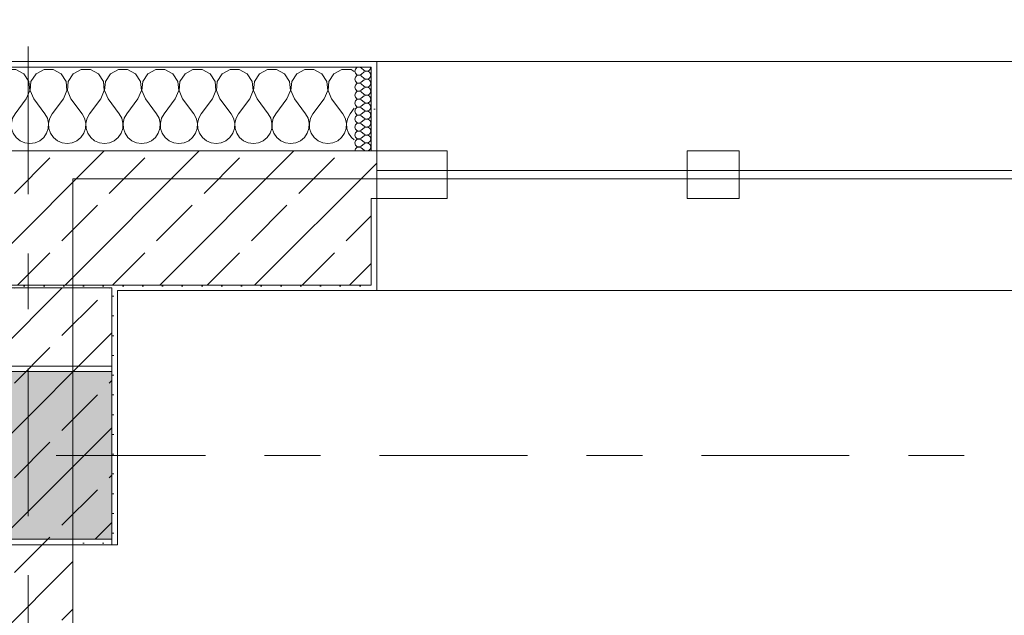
# Model space of a CAD drawing. Header units: metres. Extents: x -3.6 to 85.2, y -11 to 16.8.
# Tile 479 of 508: x 47.3 to 49.1, y 12.9 to 13.9. Entities that reach past the tile are written whole.
import ezdxf

# ---------------------------------------------------------------- set-up
doc = ezdxf.new("R2010")
doc.units = ezdxf.units.M
doc.header["$MEASUREMENT"] = 0
doc.linetypes.add('Achse', pattern=[0.2, 0.1, -0.05, 0, -0.05])
doc.linetypes.add('Strichlinie doppelt', pattern=[0.546806, 0.264583, -0.105833, 0.070556, -0.105833])
for name, color, linetype in [('451 - Universal.Achsen Raster', 7, 'Continuous'), ('604 - Struktur.Wand Aussen', 7, 'Continuous'), ('605 - Struktur.Wand Innen', 7, 'Continuous'), ('607 - Struktur.Stütze', 7, 'Continuous'), ('608 - Struktur.Träger', 7, 'Continuous'), ('610 - Struktur.Treppe_ Rampe', 7, 'Continuous'), ('613 - Struktur.Fassade', 7, 'Continuous')]:
    doc.layers.add(name, color=color, linetype=linetype)
pattern_1 = [(45, (0, 0), (-0.0848528, 0.0848528), []), (45, (-0.04243, 0.04243), (-0.0848528, 0.0848528), [0.09, -0.03])]
pattern_2 = [(45, (0, 0), (-0.01767767, 0.01767767), [0, -0.025])]
pattern_3 = [(0, (0, 0), (0, 0.08660254), [0, -0.05]), (0, (0.025, 0.0433), (0, 0.08660254), [0, -0.05])]

# ---------------------------------------------------------------- blocks, each defined once
blk = doc.blocks.new('*X77')
at = {"layer": '604 - Struktur.Wand Aussen', "color": 7, "linetype": 'Continuous', "lineweight": 5}
for p, q in [((46.7585, 13.8407), (46.75, 13.8361)), ((46.7748, 13.8407), (46.7585, 13.8407)), ((46.7891, 13.833), (46.7748, 13.8407)), ((46.8252, 13.8407), (46.8109, 13.833)), ((46.8415, 13.8407), (46.8252, 13.8407)), ((46.8558, 13.833), (46.8415, 13.8407)), ((46.8919, 13.8407), (46.8776, 13.833)), ((46.9081, 13.8407), (46.8919, 13.8407)), ((46.9224, 13.833), (46.9081, 13.8407)), ((46.9585, 13.8407), (46.9442, 13.833)), ((46.9748, 13.8407), (46.9585, 13.8407)), ((46.9891, 13.833), (46.9748, 13.8407)), ((47.0252, 13.8407), (47.0109, 13.833)), ((47.0415, 13.8407), (47.0252, 13.8407)), ((47.0558, 13.833), (47.0415, 13.8407)), ((47.0919, 13.8407), (47.0776, 13.833)), ((47.1081, 13.8407), (47.0919, 13.8407)), ((47.1224, 13.833), (47.1081, 13.8407)), ((47.1585, 13.8407), (47.1442, 13.833)), ((47.1748, 13.8407), (47.1585, 13.8407)), ((47.1891, 13.833), (47.1748, 13.8407)), ((47.2252, 13.8407), (47.2109, 13.833)), ((47.2415, 13.8407), (47.2252, 13.8407)), ((47.2558, 13.833), (47.2415, 13.8407)), ((47.2919, 13.8407), (47.2776, 13.833)), ((47.3081, 13.8407), (47.2919, 13.8407)), ((47.3224, 13.833), (47.3081, 13.8407)), ((47.3585, 13.8407), (47.3442, 13.833)), ((47.3748, 13.8407), (47.3585, 13.8407)), ((47.3891, 13.833), (47.3748, 13.8407)), ((47.4252, 13.8407), (47.4109, 13.833)), ((47.4415, 13.8407), (47.4252, 13.8407)), ((47.4558, 13.833), (47.4415, 13.8407)), ((47.4919, 13.8407), (47.4776, 13.833)), ((47.5081, 13.8407), (47.4919, 13.8407)), ((47.5224, 13.833), (47.5081, 13.8407)), ((47.5585, 13.8407), (47.5442, 13.833)), ((47.5748, 13.8407), (47.5585, 13.8407)), ((47.5891, 13.833), (47.5748, 13.8407)), ((47.6252, 13.8407), (47.6109, 13.833)), ((47.6415, 13.8407), (47.6252, 13.8407)), ((47.6558, 13.833), (47.6415, 13.8407)), ((47.6919, 13.8407), (47.6776, 13.833)), ((47.7081, 13.8407), (47.6919, 13.8407)), ((47.7224, 13.833), (47.7081, 13.8407)), ((47.7585, 13.8407), (47.7442, 13.833)), ((47.7748, 13.8407), (47.7585, 13.8407)), ((47.7891, 13.833), (47.7748, 13.8407)), ((47.8252, 13.8407), (47.8109, 13.833)), ((47.8415, 13.8407), (47.8252, 13.8407)), ((47.8558, 13.833), (47.8415, 13.8407)), ((47.8919, 13.8407), (47.8776, 13.833)), ((47.9081, 13.8407), (47.8919, 13.8407)), ((47.914, 13.8375), (47.9081, 13.8407)), ((46.7981, 13.8195), (46.7891, 13.833)), ((46.7996, 13.8033), (46.7981, 13.8195)), ((46.8019, 13.8195), (46.8004, 13.8033)), ((46.8109, 13.833), (46.8019, 13.8195)), ((46.8648, 13.8195), (46.8558, 13.833)), ((46.8663, 13.8033), (46.8648, 13.8195)), ((46.8686, 13.8195), (46.867, 13.8033)), ((46.8776, 13.833), (46.8686, 13.8195)), ((46.9314, 13.8195), (46.9224, 13.833)), ((46.933, 13.8033), (46.9314, 13.8195)), ((46.9352, 13.8195), (46.9337, 13.8033)), ((46.9442, 13.833), (46.9352, 13.8195)), ((46.9981, 13.8195), (46.9891, 13.833)), ((46.9996, 13.8033), (46.9981, 13.8195)), ((47.0019, 13.8195), (47.0004, 13.8033)), ((47.0109, 13.833), (47.0019, 13.8195)), ((47.0648, 13.8195), (47.0558, 13.833)), ((47.0663, 13.8033), (47.0648, 13.8195)), ((47.0686, 13.8195), (47.067, 13.8033)), ((47.0776, 13.833), (47.0686, 13.8195)), ((47.1314, 13.8195), (47.1224, 13.833)), ((47.133, 13.8033), (47.1314, 13.8195)), ((47.1352, 13.8195), (47.1337, 13.8033)), ((47.1442, 13.833), (47.1352, 13.8195)), ((47.1981, 13.8195), (47.1891, 13.833)), ((47.1996, 13.8033), (47.1981, 13.8195)), ((47.2019, 13.8195), (47.2004, 13.8033)), ((47.2109, 13.833), (47.2019, 13.8195)), ((47.2648, 13.8195), (47.2558, 13.833)), ((47.2663, 13.8033), (47.2648, 13.8195)), ((47.2686, 13.8195), (47.267, 13.8033)), ((47.2776, 13.833), (47.2686, 13.8195)), ((47.3314, 13.8195), (47.3224, 13.833)), ((47.333, 13.8033), (47.3314, 13.8195)), ((47.3352, 13.8195), (47.3337, 13.8033)), ((47.3442, 13.833), (47.3352, 13.8195)), ((47.3981, 13.8195), (47.3891, 13.833)), ((47.3996, 13.8033), (47.3981, 13.8195)), ((47.4019, 13.8195), (47.4004, 13.8033)), ((47.4109, 13.833), (47.4019, 13.8195)), ((47.4648, 13.8195), (47.4558, 13.833)), ((47.4663, 13.8033), (47.4648, 13.8195)), ((47.4686, 13.8195), (47.467, 13.8033)), ((47.4776, 13.833), (47.4686, 13.8195)), ((47.5314, 13.8195), (47.5224, 13.833)), ((47.533, 13.8033), (47.5314, 13.8195)), ((47.5352, 13.8195), (47.5337, 13.8033)), ((47.5442, 13.833), (47.5352, 13.8195)), ((47.5981, 13.8195), (47.5891, 13.833)), ((47.5996, 13.8033), (47.5981, 13.8195)), ((47.6019, 13.8195), (47.6004, 13.8033)), ((47.6109, 13.833), (47.6019, 13.8195)), ((47.6648, 13.8195), (47.6558, 13.833)), ((47.6663, 13.8033), (47.6648, 13.8195)), ((47.6686, 13.8195), (47.667, 13.8033)), ((47.6776, 13.833), (47.6686, 13.8195)), ((47.7314, 13.8195), (47.7224, 13.833)), ((47.733, 13.8033), (47.7314, 13.8195)), ((47.7352, 13.8195), (47.7337, 13.8033)), ((47.7442, 13.833), (47.7352, 13.8195)), ((47.7981, 13.8195), (47.7891, 13.833)), ((47.7996, 13.8033), (47.7981, 13.8195)), ((47.8019, 13.8195), (47.8004, 13.8033)), ((47.8109, 13.833), (47.8019, 13.8195)), ((47.8648, 13.8195), (47.8558, 13.833)), ((47.8663, 13.8033), (47.8648, 13.8195)), ((47.8686, 13.8195), (47.867, 13.8033)), ((47.8776, 13.833), (47.8686, 13.8195)), ((46.7933, 13.7883), (46.7996, 13.8033)), ((46.8004, 13.8033), (46.8067, 13.7883)), ((46.86, 13.7883), (46.8663, 13.8033)), ((46.867, 13.8033), (46.8733, 13.7883)), ((46.9267, 13.7883), (46.933, 13.8033)), ((46.9337, 13.8033), (46.94, 13.7883)), ((46.9933, 13.7883), (46.9996, 13.8033)), ((47.0004, 13.8033), (47.0067, 13.7883)), ((47.06, 13.7883), (47.0663, 13.8033)), ((47.067, 13.8033), (47.0733, 13.7883)), ((47.1267, 13.7883), (47.133, 13.8033)), ((47.1337, 13.8033), (47.14, 13.7883)), ((47.1933, 13.7883), (47.1996, 13.8033)), ((47.2004, 13.8033), (47.2067, 13.7883)), ((47.26, 13.7883), (47.2663, 13.8033)), ((47.267, 13.8033), (47.2733, 13.7883)), ((47.3267, 13.7883), (47.333, 13.8033)), ((47.3337, 13.8033), (47.34, 13.7883)), ((47.3933, 13.7883), (47.3996, 13.8033)), ((47.4004, 13.8033), (47.4067, 13.7883)), ((47.46, 13.7883), (47.4663, 13.8033)), ((47.467, 13.8033), (47.4733, 13.7883)), ((47.5267, 13.7883), (47.533, 13.8033)), ((47.5337, 13.8033), (47.54, 13.7883)), ((47.5933, 13.7883), (47.5996, 13.8033)), ((47.6004, 13.8033), (47.6067, 13.7883)), ((47.66, 13.7883), (47.6663, 13.8033)), ((47.667, 13.8033), (47.6733, 13.7883)), ((47.7267, 13.7883), (47.733, 13.8033)), ((47.7337, 13.8033), (47.74, 13.7883)), ((47.7933, 13.7883), (47.7996, 13.8033)), ((47.8004, 13.8033), (47.8067, 13.7883)), ((47.86, 13.7883), (47.8663, 13.8033)), ((47.867, 13.8033), (47.8733, 13.7883)), ((46.7933, 13.7883), (46.7733, 13.7617)), ((46.8067, 13.7883), (46.8267, 13.7617)), ((46.86, 13.7883), (46.84, 13.7617)), ((46.8733, 13.7883), (46.8933, 13.7617)), ((46.9267, 13.7883), (46.9067, 13.7617)), ((46.94, 13.7883), (46.96, 13.7617)), ((46.9933, 13.7883), (46.9733, 13.7617)), ((47.0067, 13.7883), (47.0267, 13.7617)), ((47.06, 13.7883), (47.04, 13.7617)), ((47.0733, 13.7883), (47.0933, 13.7617)), ((47.1267, 13.7883), (47.1067, 13.7617)), ((47.14, 13.7883), (47.16, 13.7617)), ((47.1933, 13.7883), (47.1733, 13.7617)), ((47.2067, 13.7883), (47.2267, 13.7617)), ((47.26, 13.7883), (47.24, 13.7617)), ((47.2733, 13.7883), (47.2933, 13.7617)), ((47.3267, 13.7883), (47.3067, 13.7617)), ((47.34, 13.7883), (47.36, 13.7617)), ((47.3933, 13.7883), (47.3733, 13.7617)), ((47.4067, 13.7883), (47.4267, 13.7617)), ((47.46, 13.7883), (47.44, 13.7617)), ((47.4733, 13.7883), (47.4933, 13.7617)), ((47.5267, 13.7883), (47.5067, 13.7617)), ((47.54, 13.7883), (47.56, 13.7617)), ((47.5933, 13.7883), (47.5733, 13.7617)), ((47.6067, 13.7883), (47.6267, 13.7617)), ((47.66, 13.7883), (47.64, 13.7617)), ((47.6733, 13.7883), (47.6933, 13.7617)), ((47.7267, 13.7883), (47.7067, 13.7617)), ((47.74, 13.7883), (47.76, 13.7617)), ((47.7933, 13.7883), (47.7733, 13.7617)), ((47.8067, 13.7883), (47.8267, 13.7617)), ((47.86, 13.7883), (47.84, 13.7617)), ((47.8733, 13.7883), (47.8933, 13.7617)), ((46.75, 13.775), (46.76, 13.7617)), ((47.914, 13.7714), (47.9067, 13.7617)), ((46.7645, 13.7536), (46.76, 13.7617)), ((46.7665, 13.7447), (46.7645, 13.7536)), ((46.7689, 13.7536), (46.7668, 13.7447)), ((46.7733, 13.7617), (46.7689, 13.7536)), ((46.8311, 13.7536), (46.8267, 13.7617)), ((46.8332, 13.7447), (46.8311, 13.7536)), ((46.8355, 13.7536), (46.8335, 13.7447)), ((46.84, 13.7617), (46.8355, 13.7536)), ((46.8978, 13.7536), (46.8933, 13.7617)), ((46.8999, 13.7447), (46.8978, 13.7536)), ((46.9022, 13.7536), (46.9001, 13.7447)), ((46.9067, 13.7617), (46.9022, 13.7536)), ((46.9645, 13.7536), (46.96, 13.7617)), ((46.9665, 13.7447), (46.9645, 13.7536)), ((46.9689, 13.7536), (46.9668, 13.7447)), ((46.9733, 13.7617), (46.9689, 13.7536)), ((47.0311, 13.7536), (47.0267, 13.7617)), ((47.0332, 13.7447), (47.0311, 13.7536)), ((47.0355, 13.7536), (47.0335, 13.7447)), ((47.04, 13.7617), (47.0355, 13.7536)), ((47.0978, 13.7536), (47.0933, 13.7617)), ((47.0999, 13.7447), (47.0978, 13.7536)), ((47.1022, 13.7536), (47.1001, 13.7447)), ((47.1067, 13.7617), (47.1022, 13.7536)), ((47.1645, 13.7536), (47.16, 13.7617)), ((47.1665, 13.7447), (47.1645, 13.7536)), ((47.1689, 13.7536), (47.1668, 13.7447)), ((47.1733, 13.7617), (47.1689, 13.7536)), ((47.2311, 13.7536), (47.2267, 13.7617)), ((47.2332, 13.7447), (47.2311, 13.7536)), ((47.2355, 13.7536), (47.2335, 13.7447)), ((47.24, 13.7617), (47.2355, 13.7536)), ((47.2978, 13.7536), (47.2933, 13.7617)), ((47.2999, 13.7447), (47.2978, 13.7536)), ((47.3022, 13.7536), (47.3001, 13.7447)), ((47.3067, 13.7617), (47.3022, 13.7536)), ((47.3645, 13.7536), (47.36, 13.7617)), ((47.3665, 13.7447), (47.3645, 13.7536)), ((47.3689, 13.7536), (47.3668, 13.7447)), ((47.3733, 13.7617), (47.3689, 13.7536)), ((47.4311, 13.7536), (47.4267, 13.7617)), ((47.4332, 13.7447), (47.4311, 13.7536)), ((47.4355, 13.7536), (47.4335, 13.7447)), ((47.44, 13.7617), (47.4355, 13.7536)), ((47.4978, 13.7536), (47.4933, 13.7617)), ((47.4999, 13.7447), (47.4978, 13.7536)), ((47.5022, 13.7536), (47.5001, 13.7447)), ((47.5067, 13.7617), (47.5022, 13.7536)), ((47.5645, 13.7536), (47.56, 13.7617)), ((47.5665, 13.7447), (47.5645, 13.7536)), ((47.5689, 13.7536), (47.5668, 13.7447)), ((47.5733, 13.7617), (47.5689, 13.7536)), ((47.6311, 13.7536), (47.6267, 13.7617)), ((47.6332, 13.7447), (47.6311, 13.7536)), ((47.6355, 13.7536), (47.6335, 13.7447)), ((47.64, 13.7617), (47.6355, 13.7536)), ((47.6978, 13.7536), (47.6933, 13.7617)), ((47.6999, 13.7447), (47.6978, 13.7536)), ((47.7022, 13.7536), (47.7001, 13.7447)), ((47.7067, 13.7617), (47.7022, 13.7536)), ((47.7645, 13.7536), (47.76, 13.7617)), ((47.7665, 13.7447), (47.7645, 13.7536)), ((47.7689, 13.7536), (47.7668, 13.7447)), ((47.7733, 13.7617), (47.7689, 13.7536)), ((47.8311, 13.7536), (47.8267, 13.7617)), ((47.8332, 13.7447), (47.8311, 13.7536)), ((47.8355, 13.7536), (47.8335, 13.7447)), ((47.84, 13.7617), (47.8355, 13.7536)), ((47.8978, 13.7536), (47.8933, 13.7617)), ((47.8999, 13.7447), (47.8978, 13.7536)), ((47.9022, 13.7536), (47.9001, 13.7447)), ((47.9067, 13.7617), (47.9022, 13.7536)), ((46.7631, 13.7268), (46.7661, 13.7355)), ((46.7661, 13.7355), (46.7665, 13.7447)), ((46.7668, 13.7447), (46.7672, 13.7355)), ((46.7672, 13.7355), (46.7702, 13.7268)), ((46.8298, 13.7268), (46.8328, 13.7355)), ((46.8328, 13.7355), (46.8332, 13.7447)), ((46.8335, 13.7447), (46.8339, 13.7355)), ((46.8339, 13.7355), (46.8369, 13.7268)), ((46.8965, 13.7268), (46.8994, 13.7355)), ((46.8994, 13.7355), (46.8999, 13.7447)), ((46.9001, 13.7447), (46.9006, 13.7355)), ((46.9006, 13.7355), (46.9035, 13.7268)), ((46.9631, 13.7268), (46.9661, 13.7355)), ((46.9661, 13.7355), (46.9665, 13.7447)), ((46.9668, 13.7447), (46.9672, 13.7355)), ((46.9672, 13.7355), (46.9702, 13.7268)), ((47.0298, 13.7268), (47.0328, 13.7355)), ((47.0328, 13.7355), (47.0332, 13.7447)), ((47.0335, 13.7447), (47.0339, 13.7355)), ((47.0339, 13.7355), (47.0369, 13.7268)), ((47.0965, 13.7268), (47.0994, 13.7355)), ((47.0994, 13.7355), (47.0999, 13.7447)), ((47.1001, 13.7447), (47.1006, 13.7355)), ((47.1006, 13.7355), (47.1035, 13.7268)), ((47.1631, 13.7268), (47.1661, 13.7355)), ((47.1661, 13.7355), (47.1665, 13.7447)), ((47.1668, 13.7447), (47.1672, 13.7355)), ((47.1672, 13.7355), (47.1702, 13.7268)), ((47.2298, 13.7268), (47.2328, 13.7355)), ((47.2328, 13.7355), (47.2332, 13.7447)), ((47.2335, 13.7447), (47.2339, 13.7355)), ((47.2339, 13.7355), (47.2369, 13.7268)), ((47.2965, 13.7268), (47.2994, 13.7355)), ((47.2994, 13.7355), (47.2999, 13.7447)), ((47.3001, 13.7447), (47.3006, 13.7355)), ((47.3006, 13.7355), (47.3035, 13.7268)), ((47.3631, 13.7268), (47.3661, 13.7355)), ((47.3661, 13.7355), (47.3665, 13.7447)), ((47.3668, 13.7447), (47.3672, 13.7355)), ((47.3672, 13.7355), (47.3702, 13.7268)), ((47.4298, 13.7268), (47.4328, 13.7355)), ((47.4328, 13.7355), (47.4332, 13.7447)), ((47.4335, 13.7447), (47.4339, 13.7355)), ((47.4339, 13.7355), (47.4369, 13.7268)), ((47.4965, 13.7268), (47.4994, 13.7355)), ((47.4994, 13.7355), (47.4999, 13.7447)), ((47.5001, 13.7447), (47.5006, 13.7355)), ((47.5006, 13.7355), (47.5035, 13.7268)), ((47.5631, 13.7268), (47.5661, 13.7355)), ((47.5661, 13.7355), (47.5665, 13.7447)), ((47.5668, 13.7447), (47.5672, 13.7355)), ((47.5672, 13.7355), (47.5702, 13.7268)), ((47.6298, 13.7268), (47.6328, 13.7355)), ((47.6328, 13.7355), (47.6332, 13.7447)), ((47.6335, 13.7447), (47.6339, 13.7355)), ((47.6339, 13.7355), (47.6369, 13.7268)), ((47.6965, 13.7268), (47.6994, 13.7355)), ((47.6994, 13.7355), (47.6999, 13.7447)), ((47.7001, 13.7447), (47.7006, 13.7355)), ((47.7006, 13.7355), (47.7035, 13.7268)), ((47.7631, 13.7268), (47.7661, 13.7355)), ((47.7661, 13.7355), (47.7665, 13.7447)), ((47.7668, 13.7447), (47.7672, 13.7355)), ((47.7672, 13.7355), (47.7702, 13.7268)), ((47.8298, 13.7268), (47.8328, 13.7355)), ((47.8328, 13.7355), (47.8332, 13.7447)), ((47.8335, 13.7447), (47.8339, 13.7355)), ((47.8339, 13.7355), (47.8369, 13.7268)), ((47.8965, 13.7268), (47.8994, 13.7355)), ((47.8994, 13.7355), (47.8999, 13.7447)), ((47.9001, 13.7447), (47.9006, 13.7355)), ((47.9006, 13.7355), (47.9035, 13.7268)), ((46.75, 13.7129), (46.7509, 13.7133)), ((46.7509, 13.7133), (46.7579, 13.7192)), ((46.7579, 13.7192), (46.7631, 13.7268)), ((46.7702, 13.7268), (46.7754, 13.7192)), ((46.7754, 13.7192), (46.7825, 13.7133)), ((46.7825, 13.7133), (46.7909, 13.7096)), ((46.8091, 13.7096), (46.8175, 13.7133)), ((46.8175, 13.7133), (46.8246, 13.7192)), ((46.8246, 13.7192), (46.8298, 13.7268)), ((46.8369, 13.7268), (46.8421, 13.7192)), ((46.8421, 13.7192), (46.8491, 13.7133)), ((46.8491, 13.7133), (46.8576, 13.7096)), ((46.8758, 13.7096), (46.8842, 13.7133)), ((46.8842, 13.7133), (46.8913, 13.7192)), ((46.8913, 13.7192), (46.8965, 13.7268)), ((46.9035, 13.7268), (46.9087, 13.7192)), ((46.9087, 13.7192), (46.9158, 13.7133)), ((46.9158, 13.7133), (46.9242, 13.7096)), ((46.9424, 13.7096), (46.9509, 13.7133)), ((46.9509, 13.7133), (46.9579, 13.7192)), ((46.9579, 13.7192), (46.9631, 13.7268)), ((46.9702, 13.7268), (46.9754, 13.7192)), ((46.9754, 13.7192), (46.9825, 13.7133)), ((46.9825, 13.7133), (46.9909, 13.7096)), ((47.0091, 13.7096), (47.0175, 13.7133)), ((47.0175, 13.7133), (47.0246, 13.7192)), ((47.0246, 13.7192), (47.0298, 13.7268)), ((47.0369, 13.7268), (47.0421, 13.7192)), ((47.0421, 13.7192), (47.0491, 13.7133)), ((47.0491, 13.7133), (47.0576, 13.7096)), ((47.0758, 13.7096), (47.0842, 13.7133)), ((47.0842, 13.7133), (47.0913, 13.7192)), ((47.0913, 13.7192), (47.0965, 13.7268)), ((47.1035, 13.7268), (47.1087, 13.7192)), ((47.1087, 13.7192), (47.1158, 13.7133)), ((47.1158, 13.7133), (47.1242, 13.7096)), ((47.1424, 13.7096), (47.1509, 13.7133)), ((47.1509, 13.7133), (47.1579, 13.7192)), ((47.1579, 13.7192), (47.1631, 13.7268)), ((47.1702, 13.7268), (47.1754, 13.7192)), ((47.1754, 13.7192), (47.1825, 13.7133)), ((47.1825, 13.7133), (47.1909, 13.7096)), ((47.2091, 13.7096), (47.2175, 13.7133)), ((47.2175, 13.7133), (47.2246, 13.7192)), ((47.2246, 13.7192), (47.2298, 13.7268)), ((47.2369, 13.7268), (47.2421, 13.7192)), ((47.2421, 13.7192), (47.2491, 13.7133)), ((47.2491, 13.7133), (47.2576, 13.7096)), ((47.2758, 13.7096), (47.2842, 13.7133)), ((47.2842, 13.7133), (47.2913, 13.7192)), ((47.2913, 13.7192), (47.2965, 13.7268)), ((47.3035, 13.7268), (47.3087, 13.7192)), ((47.3087, 13.7192), (47.3158, 13.7133)), ((47.3158, 13.7133), (47.3242, 13.7096)), ((47.3424, 13.7096), (47.3509, 13.7133)), ((47.3509, 13.7133), (47.3579, 13.7192)), ((47.3579, 13.7192), (47.3631, 13.7268)), ((47.3702, 13.7268), (47.3754, 13.7192)), ((47.3754, 13.7192), (47.3825, 13.7133)), ((47.3825, 13.7133), (47.3909, 13.7096)), ((47.4091, 13.7096), (47.4175, 13.7133)), ((47.4175, 13.7133), (47.4246, 13.7192)), ((47.4246, 13.7192), (47.4298, 13.7268)), ((47.4369, 13.7268), (47.4421, 13.7192)), ((47.4421, 13.7192), (47.4491, 13.7133)), ((47.4491, 13.7133), (47.4576, 13.7096)), ((47.4758, 13.7096), (47.4842, 13.7133)), ((47.4842, 13.7133), (47.4913, 13.7192)), ((47.4913, 13.7192), (47.4965, 13.7268)), ((47.5035, 13.7268), (47.5087, 13.7192)), ((47.5087, 13.7192), (47.5158, 13.7133)), ((47.5158, 13.7133), (47.5242, 13.7096)), ((47.5424, 13.7096), (47.5509, 13.7133)), ((47.5509, 13.7133), (47.5579, 13.7192)), ((47.5579, 13.7192), (47.5631, 13.7268)), ((47.5702, 13.7268), (47.5754, 13.7192)), ((47.5754, 13.7192), (47.5825, 13.7133)), ((47.5825, 13.7133), (47.5909, 13.7096)), ((47.6091, 13.7096), (47.6175, 13.7133)), ((47.6175, 13.7133), (47.6246, 13.7192)), ((47.6246, 13.7192), (47.6298, 13.7268)), ((47.6369, 13.7268), (47.6421, 13.7192)), ((47.6421, 13.7192), (47.6491, 13.7133)), ((47.6491, 13.7133), (47.6576, 13.7096)), ((47.6758, 13.7096), (47.6842, 13.7133)), ((47.6842, 13.7133), (47.6913, 13.7192)), ((47.6913, 13.7192), (47.6965, 13.7268)), ((47.7035, 13.7268), (47.7087, 13.7192)), ((47.7087, 13.7192), (47.7158, 13.7133)), ((47.7158, 13.7133), (47.7242, 13.7096)), ((47.7424, 13.7096), (47.7509, 13.7133)), ((47.7509, 13.7133), (47.7579, 13.7192)), ((47.7579, 13.7192), (47.7631, 13.7268)), ((47.7702, 13.7268), (47.7754, 13.7192)), ((47.7754, 13.7192), (47.7825, 13.7133)), ((47.7825, 13.7133), (47.7909, 13.7096)), ((47.8091, 13.7096), (47.8175, 13.7133)), ((47.8175, 13.7133), (47.8246, 13.7192)), ((47.8246, 13.7192), (47.8298, 13.7268)), ((47.8369, 13.7268), (47.8421, 13.7192)), ((47.8421, 13.7192), (47.8491, 13.7133)), ((47.8491, 13.7133), (47.8576, 13.7096)), ((47.8758, 13.7096), (47.8842, 13.7133)), ((47.8842, 13.7133), (47.8913, 13.7192)), ((47.8913, 13.7192), (47.8965, 13.7268)), ((47.9035, 13.7268), (47.9087, 13.7192)), ((47.9087, 13.7192), (47.914, 13.7148)), ((46.7909, 13.7096), (46.8, 13.7083)), ((46.8, 13.7083), (46.8091, 13.7096)), ((46.8576, 13.7096), (46.8667, 13.7083)), ((46.8667, 13.7083), (46.8758, 13.7096)), ((46.9242, 13.7096), (46.9333, 13.7083)), ((46.9333, 13.7083), (46.9424, 13.7096)), ((46.9909, 13.7096), (47, 13.7083)), ((47, 13.7083), (47.0091, 13.7096)), ((47.0576, 13.7096), (47.0667, 13.7083)), ((47.0667, 13.7083), (47.0758, 13.7096)), ((47.1242, 13.7096), (47.1333, 13.7083)), ((47.1333, 13.7083), (47.1424, 13.7096)), ((47.1909, 13.7096), (47.2, 13.7083)), ((47.2, 13.7083), (47.2091, 13.7096)), ((47.2576, 13.7096), (47.2667, 13.7083)), ((47.2667, 13.7083), (47.2758, 13.7096)), ((47.3242, 13.7096), (47.3333, 13.7083)), ((47.3333, 13.7083), (47.3424, 13.7096)), ((47.3909, 13.7096), (47.4, 13.7083)), ((47.4, 13.7083), (47.4091, 13.7096)), ((47.4576, 13.7096), (47.4667, 13.7083)), ((47.4667, 13.7083), (47.4758, 13.7096)), ((47.5242, 13.7096), (47.5333, 13.7083)), ((47.5333, 13.7083), (47.5424, 13.7096)), ((47.5909, 13.7096), (47.6, 13.7083)), ((47.6, 13.7083), (47.6091, 13.7096)), ((47.6576, 13.7096), (47.6667, 13.7083)), ((47.6667, 13.7083), (47.6758, 13.7096)), ((47.7242, 13.7096), (47.7333, 13.7083)), ((47.7333, 13.7083), (47.7424, 13.7096)), ((47.7909, 13.7096), (47.8, 13.7083)), ((47.8, 13.7083), (47.8091, 13.7096)), ((47.8576, 13.7096), (47.8667, 13.7083)), ((47.8667, 13.7083), (47.8758, 13.7096))]:
    blk.add_line(p, q, dxfattribs=at)
blk = doc.blocks.new('*X113')
at = {"layer": '604 - Struktur.Wand Aussen', "color": 7, "linetype": 'Continuous', "lineweight": 5}
for p, q in [((47.9158, 13.8416), (47.9147, 13.8379)), ((47.9147, 13.8379), (47.9158, 13.8341)), ((47.9187, 13.8442), (47.9158, 13.8416)), ((47.9225, 13.845), (47.9187, 13.8442)), ((47.9261, 13.8436), (47.9225, 13.845)), ((47.9261, 13.8436), (47.9318, 13.8393)), ((47.9261, 13.8321), (47.9318, 13.8364)), ((47.9318, 13.8393), (47.9336, 13.8383)), ((47.9336, 13.8374), (47.9318, 13.8364)), ((47.9336, 13.8383), (47.9355, 13.8379)), ((47.9355, 13.8378), (47.9336, 13.8374)), ((47.9355, 13.8379), (47.9375, 13.838)), ((47.9375, 13.8377), (47.9355, 13.8378)), ((47.9375, 13.838), (47.9393, 13.8386)), ((47.9393, 13.8371), (47.9375, 13.8377)), ((47.9393, 13.8386), (47.941, 13.8397)), ((47.941, 13.836), (47.9393, 13.8371)), ((47.941, 13.8397), (47.9422, 13.8412)), ((47.9422, 13.8345), (47.941, 13.836)), ((47.9422, 13.8412), (47.943, 13.843)), ((47.943, 13.843), (47.9433, 13.845)), ((47.9158, 13.8273), (47.9147, 13.8236)), ((47.9147, 13.8236), (47.9158, 13.8198)), ((47.9158, 13.8341), (47.9187, 13.8315)), ((47.9187, 13.83), (47.9158, 13.8273)), ((47.9158, 13.8198), (47.9187, 13.8172)), ((47.9187, 13.8315), (47.9225, 13.8307)), ((47.9225, 13.8307), (47.9187, 13.83)), ((47.9225, 13.8307), (47.9261, 13.8321)), ((47.9261, 13.8293), (47.9225, 13.8307)), ((47.9261, 13.8293), (47.9318, 13.825)), ((47.9261, 13.8179), (47.9318, 13.8221)), ((47.9318, 13.825), (47.9336, 13.824)), ((47.9336, 13.8231), (47.9318, 13.8221)), ((47.9336, 13.824), (47.9355, 13.8236)), ((47.9355, 13.8235), (47.9336, 13.8231)), ((47.9355, 13.8236), (47.9375, 13.8237)), ((47.9375, 13.8234), (47.9355, 13.8235)), ((47.9375, 13.8237), (47.9393, 13.8243)), ((47.9393, 13.8228), (47.9375, 13.8234)), ((47.9393, 13.8243), (47.941, 13.8254)), ((47.941, 13.8217), (47.9393, 13.8228)), ((47.941, 13.8254), (47.9422, 13.827)), ((47.9422, 13.8202), (47.941, 13.8217)), ((47.943, 13.8327), (47.9422, 13.8345)), ((47.9422, 13.827), (47.943, 13.8288)), ((47.943, 13.8184), (47.9422, 13.8202)), ((47.9433, 13.8307), (47.943, 13.8327)), ((47.943, 13.8288), (47.9433, 13.8307)), ((47.9433, 13.8164), (47.943, 13.8184)), ((47.9158, 13.813), (47.9147, 13.8093)), ((47.9147, 13.8093), (47.9158, 13.8055)), ((47.9187, 13.8157), (47.9158, 13.813)), ((47.9158, 13.8055), (47.9187, 13.8029)), ((47.9187, 13.8014), (47.9158, 13.7988)), ((47.9187, 13.8172), (47.9225, 13.8165)), ((47.9225, 13.8164), (47.9187, 13.8157)), ((47.9187, 13.8029), (47.9225, 13.8022)), ((47.9225, 13.8021), (47.9187, 13.8014)), ((47.9225, 13.8165), (47.9261, 13.8179)), ((47.9261, 13.815), (47.9225, 13.8164)), ((47.9225, 13.8022), (47.9261, 13.8036)), ((47.9261, 13.8007), (47.9225, 13.8021)), ((47.9261, 13.815), (47.9318, 13.8107)), ((47.9261, 13.8036), (47.9318, 13.8079)), ((47.9261, 13.8007), (47.9318, 13.7964)), ((47.9318, 13.8107), (47.9336, 13.8098)), ((47.9336, 13.8088), (47.9318, 13.8079)), ((47.9336, 13.8098), (47.9355, 13.8093)), ((47.9355, 13.8093), (47.9336, 13.8088)), ((47.9355, 13.8093), (47.9375, 13.8094)), ((47.9375, 13.8092), (47.9355, 13.8093)), ((47.9375, 13.8094), (47.9393, 13.81)), ((47.9393, 13.8085), (47.9375, 13.8092)), ((47.9393, 13.81), (47.941, 13.8112)), ((47.941, 13.8074), (47.9393, 13.8085)), ((47.941, 13.8112), (47.9422, 13.8127)), ((47.9422, 13.8059), (47.941, 13.8074)), ((47.9422, 13.8127), (47.943, 13.8145)), ((47.943, 13.8041), (47.9422, 13.8059)), ((47.943, 13.8145), (47.9433, 13.8164)), ((47.9433, 13.8021), (47.943, 13.8041)), ((47.943, 13.8002), (47.9433, 13.8021)), ((47.9158, 13.7988), (47.9147, 13.795)), ((47.9147, 13.795), (47.9158, 13.7912)), ((47.9158, 13.7845), (47.9147, 13.7807)), ((47.9158, 13.7912), (47.9187, 13.7886)), ((47.9187, 13.7871), (47.9158, 13.7845)), ((47.9187, 13.7886), (47.9225, 13.7879)), ((47.9225, 13.7878), (47.9187, 13.7871)), ((47.9225, 13.7879), (47.9261, 13.7893)), ((47.9261, 13.7864), (47.9225, 13.7878)), ((47.9261, 13.7893), (47.9318, 13.7936)), ((47.9261, 13.7864), (47.9318, 13.7821)), ((47.9318, 13.7964), (47.9336, 13.7955)), ((47.9336, 13.7945), (47.9318, 13.7936)), ((47.9336, 13.7955), (47.9355, 13.795)), ((47.9355, 13.795), (47.9336, 13.7945)), ((47.9355, 13.795), (47.9375, 13.7951)), ((47.9375, 13.7949), (47.9355, 13.795)), ((47.9375, 13.7951), (47.9393, 13.7958)), ((47.9393, 13.7942), (47.9375, 13.7949)), ((47.9393, 13.7958), (47.941, 13.7969)), ((47.941, 13.7931), (47.9393, 13.7942)), ((47.941, 13.7969), (47.9422, 13.7984)), ((47.9422, 13.7916), (47.941, 13.7931)), ((47.941, 13.7826), (47.9422, 13.7841)), ((47.9422, 13.7984), (47.943, 13.8002)), ((47.943, 13.7898), (47.9422, 13.7916)), ((47.9422, 13.7841), (47.943, 13.7859)), ((47.9433, 13.7879), (47.943, 13.7898)), ((47.943, 13.7859), (47.9433, 13.7879)), ((47.9147, 13.7807), (47.9158, 13.777)), ((47.9158, 13.7702), (47.9147, 13.7664)), ((47.9147, 13.7664), (47.9158, 13.7627)), ((47.9158, 13.777), (47.9187, 13.7743)), ((47.9187, 13.7728), (47.9158, 13.7702)), ((47.9187, 13.7743), (47.9225, 13.7736)), ((47.9225, 13.7735), (47.9187, 13.7728)), ((47.9225, 13.7736), (47.9261, 13.775)), ((47.9261, 13.7721), (47.9225, 13.7735)), ((47.9261, 13.775), (47.9318, 13.7793)), ((47.9261, 13.7721), (47.9318, 13.7679)), ((47.9318, 13.7821), (47.9336, 13.7812)), ((47.9336, 13.7802), (47.9318, 13.7793)), ((47.9318, 13.7679), (47.9336, 13.7669)), ((47.9336, 13.766), (47.9318, 13.765)), ((47.9336, 13.7812), (47.9355, 13.7807)), ((47.9355, 13.7807), (47.9336, 13.7802)), ((47.9336, 13.7669), (47.9355, 13.7665)), ((47.9355, 13.7664), (47.9336, 13.766)), ((47.9355, 13.7807), (47.9375, 13.7808)), ((47.9375, 13.7806), (47.9355, 13.7807)), ((47.9355, 13.7665), (47.9375, 13.7666)), ((47.9375, 13.7663), (47.9355, 13.7664)), ((47.9375, 13.7808), (47.9393, 13.7815)), ((47.9393, 13.78), (47.9375, 13.7806)), ((47.9375, 13.7666), (47.9393, 13.7672)), ((47.9393, 13.7657), (47.9375, 13.7663)), ((47.9393, 13.7815), (47.941, 13.7826)), ((47.941, 13.7788), (47.9393, 13.78)), ((47.9393, 13.7672), (47.941, 13.7683)), ((47.941, 13.7646), (47.9393, 13.7657)), ((47.9422, 13.7773), (47.941, 13.7788)), ((47.941, 13.7683), (47.9422, 13.7698)), ((47.943, 13.7755), (47.9422, 13.7773)), ((47.9422, 13.7698), (47.943, 13.7716)), ((47.9433, 13.7736), (47.943, 13.7755)), ((47.943, 13.7716), (47.9433, 13.7736)), ((47.9158, 13.7559), (47.9147, 13.7521)), ((47.9147, 13.7521), (47.9158, 13.7484)), ((47.9158, 13.7627), (47.9187, 13.76)), ((47.9187, 13.7585), (47.9158, 13.7559)), ((47.9158, 13.7484), (47.9187, 13.7458)), ((47.9187, 13.76), (47.9225, 13.7593)), ((47.9225, 13.7593), (47.9187, 13.7585)), ((47.9225, 13.7593), (47.9261, 13.7607)), ((47.9261, 13.7579), (47.9225, 13.7593)), ((47.9261, 13.7607), (47.9318, 13.765)), ((47.9261, 13.7579), (47.9318, 13.7536)), ((47.9261, 13.7464), (47.9318, 13.7507)), ((47.9318, 13.7536), (47.9336, 13.7526)), ((47.9336, 13.7517), (47.9318, 13.7507)), ((47.9336, 13.7526), (47.9355, 13.7522)), ((47.9355, 13.7521), (47.9336, 13.7517)), ((47.9355, 13.7522), (47.9375, 13.7523)), ((47.9375, 13.752), (47.9355, 13.7521)), ((47.9375, 13.7523), (47.9393, 13.7529)), ((47.9393, 13.7514), (47.9375, 13.752)), ((47.9393, 13.7529), (47.941, 13.754)), ((47.941, 13.7503), (47.9393, 13.7514)), ((47.9422, 13.763), (47.941, 13.7646)), ((47.941, 13.754), (47.9422, 13.7555)), ((47.9422, 13.7488), (47.941, 13.7503)), ((47.943, 13.7612), (47.9422, 13.763)), ((47.9422, 13.7555), (47.943, 13.7573)), ((47.943, 13.747), (47.9422, 13.7488)), ((47.9433, 13.7593), (47.943, 13.7612)), ((47.943, 13.7573), (47.9433, 13.7593)), ((47.9158, 13.7416), (47.9147, 13.7379)), ((47.9147, 13.7379), (47.9158, 13.7341)), ((47.9187, 13.7442), (47.9158, 13.7416)), ((47.9158, 13.7341), (47.9187, 13.7315)), ((47.9187, 13.7458), (47.9225, 13.745)), ((47.9225, 13.745), (47.9187, 13.7442)), ((47.9187, 13.7315), (47.9225, 13.7307)), ((47.9225, 13.7307), (47.9187, 13.73)), ((47.9225, 13.745), (47.9261, 13.7464)), ((47.9261, 13.7436), (47.9225, 13.745)), ((47.9225, 13.7307), (47.9261, 13.7321)), ((47.9261, 13.7293), (47.9225, 13.7307)), ((47.9261, 13.7436), (47.9318, 13.7393)), ((47.9261, 13.7321), (47.9318, 13.7364)), ((47.9318, 13.7393), (47.9336, 13.7383)), ((47.9336, 13.7374), (47.9318, 13.7364)), ((47.9336, 13.7383), (47.9355, 13.7379)), ((47.9355, 13.7378), (47.9336, 13.7374)), ((47.9355, 13.7379), (47.9375, 13.738)), ((47.9375, 13.7377), (47.9355, 13.7378)), ((47.9375, 13.738), (47.9393, 13.7386)), ((47.9393, 13.7371), (47.9375, 13.7377)), ((47.9393, 13.7386), (47.941, 13.7397)), ((47.941, 13.736), (47.9393, 13.7371)), ((47.941, 13.7397), (47.9422, 13.7412)), ((47.9422, 13.7345), (47.941, 13.736)), ((47.9422, 13.7412), (47.943, 13.743)), ((47.943, 13.7327), (47.9422, 13.7345)), ((47.9433, 13.745), (47.943, 13.747)), ((47.943, 13.743), (47.9433, 13.745)), ((47.9433, 13.7307), (47.943, 13.7327)), ((47.943, 13.7288), (47.9433, 13.7307)), ((47.9158, 13.7273), (47.9147, 13.7236)), ((47.9147, 13.7236), (47.9158, 13.7198)), ((47.9158, 13.713), (47.9147, 13.7093)), ((47.9187, 13.73), (47.9158, 13.7273)), ((47.9158, 13.7198), (47.9187, 13.7172)), ((47.9187, 13.7157), (47.9158, 13.713)), ((47.9187, 13.7172), (47.9225, 13.7165)), ((47.9225, 13.7164), (47.9187, 13.7157)), ((47.9225, 13.7165), (47.9261, 13.7179)), ((47.9261, 13.715), (47.9225, 13.7164)), ((47.9261, 13.7293), (47.9318, 13.725)), ((47.9261, 13.7179), (47.9318, 13.7221)), ((47.9261, 13.715), (47.9318, 13.7107)), ((47.9318, 13.725), (47.9336, 13.724)), ((47.9336, 13.7231), (47.9318, 13.7221)), ((47.9336, 13.724), (47.9355, 13.7236)), ((47.9355, 13.7235), (47.9336, 13.7231)), ((47.9355, 13.7236), (47.9375, 13.7237)), ((47.9375, 13.7234), (47.9355, 13.7235)), ((47.9375, 13.7237), (47.9393, 13.7243)), ((47.9393, 13.7228), (47.9375, 13.7234)), ((47.9393, 13.7243), (47.941, 13.7254)), ((47.941, 13.7217), (47.9393, 13.7228)), ((47.941, 13.7254), (47.9422, 13.727)), ((47.9422, 13.7202), (47.941, 13.7217)), ((47.941, 13.7112), (47.9422, 13.7127)), ((47.9422, 13.727), (47.943, 13.7288)), ((47.943, 13.7184), (47.9422, 13.7202)), ((47.9422, 13.7127), (47.943, 13.7145)), ((47.9433, 13.7164), (47.943, 13.7184)), ((47.943, 13.7145), (47.9433, 13.7164)), ((47.9147, 13.7093), (47.9158, 13.7055)), ((47.9158, 13.6988), (47.9147, 13.695)), ((47.9158, 13.7055), (47.9187, 13.7029)), ((47.9187, 13.7014), (47.9158, 13.6988)), ((47.9187, 13.7029), (47.9225, 13.7022)), ((47.9225, 13.7021), (47.9187, 13.7014)), ((47.9225, 13.7022), (47.9261, 13.7036)), ((47.9261, 13.7007), (47.9225, 13.7021)), ((47.9261, 13.7036), (47.9318, 13.7079)), ((47.9261, 13.7007), (47.9318, 13.6964)), ((47.9318, 13.7107), (47.9336, 13.7098)), ((47.9336, 13.7088), (47.9318, 13.7079)), ((47.9318, 13.6964), (47.9336, 13.6955)), ((47.9336, 13.7098), (47.9355, 13.7093)), ((47.9355, 13.7093), (47.9336, 13.7088)), ((47.9336, 13.6955), (47.9355, 13.695)), ((47.9355, 13.7093), (47.9375, 13.7094)), ((47.9375, 13.7092), (47.9355, 13.7093)), ((47.9355, 13.695), (47.9375, 13.6951)), ((47.9375, 13.7094), (47.9393, 13.71)), ((47.9393, 13.7085), (47.9375, 13.7092)), ((47.9375, 13.6951), (47.9393, 13.6958)), ((47.9393, 13.71), (47.941, 13.7112)), ((47.941, 13.7074), (47.9393, 13.7085)), ((47.9393, 13.6958), (47.941, 13.6969)), ((47.9422, 13.7059), (47.941, 13.7074)), ((47.941, 13.6969), (47.9422, 13.6984)), ((47.943, 13.7041), (47.9422, 13.7059)), ((47.9422, 13.6984), (47.943, 13.7002)), ((47.9433, 13.7021), (47.943, 13.7041)), ((47.943, 13.7002), (47.9433, 13.7021))]:
    blk.add_line(p, q, dxfattribs=at)

msp = doc.modelspace()

# ---------------------------------------------------------------- hatches: boundary and pattern name
at = {"layer": '604 - Struktur.Wand Aussen', "linetype": 'Continuous', "lineweight": 0, "true_color": 0x000000}
h = msp.add_hatch(dxfattribs=at)
h.set_pattern_fill('Verputz_0001', color=18, style=0, pattern_type=2)
h.set_pattern_definition(pattern_3)
h.paths.add_polyline_path([(46.72, 13.845), (47.944, 13.845), (47.944, 13.855), (46.72, 13.855)])
h = msp.add_hatch(dxfattribs=at)
h.set_pattern_fill('Verputz_0001', color=18, style=0, pattern_type=2)
h.set_pattern_definition(pattern_3)
h.paths.add_polyline_path([(47.944, 13.855), (47.944, 13.695), (47.954, 13.695), (47.954, 13.855)])
h = msp.add_hatch(dxfattribs=at)
h.set_pattern_fill('Beton__Stahlbeton_0001', color=18, style=0, pattern_type=2)
h.set_pattern_definition(pattern_1)
h.paths.add_polyline_path([(46.71, 13.575), (46.71, 13.505), (46.72, 13.505), (46.72, 13.455), (47.944, 13.455), (47.944, 13.61), (47.954, 13.61), (47.954, 13.695), (46.75, 13.695), (46.75, 13.575), (46.72, 13.575)])
h = msp.add_hatch(dxfattribs=at)
h.set_pattern_fill('Gips_0001', color=18, style=0, pattern_type=2)
h.set_pattern_definition(pattern_2)
h.paths.add_polyline_path([(47.944, 13.445), (47.954, 13.445), (47.954, 13.61), (47.944, 13.61)])
h = msp.add_hatch(dxfattribs=at)
h.set_pattern_fill('Gips_0001', color=18, style=0, pattern_type=2)
h.set_pattern_definition(pattern_2)
h.paths.add_polyline_path([(47.49, 13.445), (47.944, 13.445), (47.944, 13.455), (47.49, 13.455)])
at = {"layer": '605 - Struktur.Wand Innen', "linetype": 'Continuous', "lineweight": 0, "true_color": 0x000000}
h = msp.add_hatch(dxfattribs=at)
h.set_pattern_fill('Beton__Stahlbeton_0001', color=18, style=0, pattern_type=2)
h.set_pattern_definition(pattern_1)
h.paths.add_polyline_path([(47.41, 13), (47.24, 13), (47.24, 8.5), (47.41, 8.5)])
at = {"layer": '607 - Struktur.Stütze', "linetype": 'Continuous', "lineweight": 0, "true_color": 0x000000}
h = msp.add_hatch(dxfattribs=at)
h.set_pattern_fill('Gips_0001', color=18, style=0, pattern_type=2)
h.set_pattern_definition(pattern_2)
h.paths.add_polyline_path([(47.17, 13.445), (47.18, 13.445), (47.18, 13.45), (47.48, 13.45), (47.48, 13.445), (47.49, 13.445), (47.49, 13.455), (47.17, 13.455)])
h = msp.add_hatch(dxfattribs=at)
h.set_pattern_fill('Beton__Stahlbeton_0001', color=18, style=0, pattern_type=2)
h.set_pattern_definition(pattern_1)
h.paths.add_polyline_path([(47.18, 13), (47.48, 13), (47.48, 13.45), (47.18, 13.45)])
h = msp.add_hatch(dxfattribs=at)
h.set_pattern_fill('Gips_0001', color=18, style=0, pattern_type=2)
h.set_pattern_definition(pattern_2)
h.paths.add_polyline_path([(47.48, 13), (47.41, 13), (47.41, 12.99), (47.49, 12.99), (47.49, 13.445), (47.48, 13.445)])
at = {"layer": '608 - Struktur.Träger', "linetype": 'Continuous', "lineweight": 0, "true_color": 0x000000}
h = msp.add_hatch(dxfattribs=at)
h.set_pattern_fill('Beton__Stahlbeton_0001', color=18, style=0, pattern_type=2)
h.set_pattern_definition(pattern_1)
h.paths.add_polyline_path([(15.09, 13.3), (14.78, 13.3), (14.78, 13), (15.09, 13), (18.37, 13), (18.69, 13), (21.97, 13), (22.29, 13), (25.57, 13), (25.89, 13), (29.17, 13), (29.49, 13), (32.77, 13), (33.09, 13), (36.37, 13), (36.69, 13), (39.97, 13), (40.29, 13), (43.57, 13), (43.89, 13), (47.17, 13), (47.48, 13), (47.48, 13.3), (47.17, 13.3), (43.89, 13.3), (43.57, 13.3), (40.29, 13.3), (39.97, 13.3), (36.69, 13.3), (36.37, 13.3), (33.09, 13.3), (32.77, 13.3), (29.49, 13.3), (29.17, 13.3), (25.89, 13.3), (25.57, 13.3), (22.29, 13.3), (21.97, 13.3), (18.69, 13.3), (18.37, 13.3)])

# ---------------------------------------------------------------- linework, layer by layer
at = {"layer": '451 - Universal.Achsen Raster', "color": 160, "linetype": 'Strichlinie doppelt', "lineweight": 9, "true_color": 0x3232ff}
for p, q in [((47.33, -10.585), (47.33, 16.355)), ((64.935, 13.15), (-3.175, 13.15))]:
    msp.add_line(p, q, dxfattribs=at)
at = {"layer": '604 - Struktur.Wand Aussen', "color": 7, "linetype": 'Continuous', "lineweight": 5}
for p, q in [((47.944, 13.855), (47.954, 13.855)), ((47.954, 13.855), (47.954, 13.845)), ((47.914, 13.845), (46.75, 13.845)), ((47.914, 13.845), (47.944, 13.845)), ((47.944, 13.695), (47.944, 13.845)), ((47.944, 13.845), (47.944, 13.695)), ((47.954, 13.845), (47.954, 13.705)), ((47.914, 13.695), (47.944, 13.695)), ((47.944, 13.695), (47.954, 13.695)), ((47.954, 13.705), (47.954, 13.695)), ((47.944, 13.61), (47.954, 13.61)), ((47.954, 13.61), (47.954, 13.455)), ((47.954, 13.455), (47.954, 13.445)), ((47.944, 13.445), (47.954, 13.445))]:
    msp.add_line(p, q, dxfattribs=at)
at = {"layer": '604 - Struktur.Wand Aussen', "color": 7, "linetype": 'Continuous', "lineweight": 13}
for p, q in [((50.252, 13.855), (47.954, 13.855)), ((47.914, 13.695), (46.75, 13.695)), ((47.954, 13.695), (47.954, 13.61)), ((47.944, 13.455), (47.944, 13.61)), ((46.72, 13.455), (47.944, 13.455)), ((47.954, 13.445), (50.252, 13.445))]:
    msp.add_line(p, q, dxfattribs=at)
at = {"layer": '604 - Struktur.Wand Aussen', "color": 7, "linetype": 'Continuous', "lineweight": 5, "flags": 128}
for points in [[(47.944, 13.855), (46.72, 13.855)], [(47.49, 13.445), (47.944, 13.445)]]:
    msp.add_lwpolyline(points, dxfattribs=at)
at = {"layer": '605 - Struktur.Wand Innen', "color": 7, "linetype": 'Continuous', "lineweight": 18, "flags": 128}
msp.add_lwpolyline([(47.41, 8.5), (47.41, 13)], dxfattribs=at)
at = {"layer": '607 - Struktur.Stütze', "color": 7, "linetype": 'Continuous', "lineweight": 13, "flags": 128}
msp.add_lwpolyline([(47.18, 13), (47.48, 13), (47.48, 13.45), (47.18, 13.45)], close=True, dxfattribs=at)
at = {"layer": '607 - Struktur.Stütze', "color": 7, "linetype": 'Continuous', "lineweight": 5, "flags": 128}
msp.add_lwpolyline([(47.41, 12.99), (47.49, 12.99), (47.49, 13.445)], dxfattribs=at)
at = {"layer": '608 - Struktur.Träger', "color": 7, "linetype": 'Continuous', "lineweight": 13}
for p, q in [((14.78, 13.31), (47.48, 13.31)), ((47.48, 12.99), (47.48, 13.31)), ((47.48, 13.3), (47.17, 13.3)), ((14.78, 12.99), (47.48, 12.99))]:
    msp.add_line(p, q, dxfattribs=at)
at = {"layer": '608 - Struktur.Träger', "color": 7, "linetype": 'Continuous', "lineweight": 9}
msp.add_line((47.48, 13.3), (47.48, 13), dxfattribs=at)
at = {"layer": '608 - Struktur.Träger', "color": 7, "linetype": 'Achse', "lineweight": 9}
msp.add_line((14.78, 13.15), (47.48, 13.15), dxfattribs=at)
at = {"layer": '608 - Struktur.Träger', "color": 7, "linetype": 'Continuous', "lineweight": 13, "flags": 128}
msp.add_lwpolyline([(47.48, 13), (47.17, 13), (43.89, 13), (43.57, 13), (40.29, 13), (39.97, 13), (36.69, 13), (36.37, 13), (33.09, 13), (32.77, 13), (29.49, 13), (29.17, 13), (25.89, 13), (25.57, 13), (22.29, 13), (21.97, 13), (18.69, 13), (18.37, 13), (15.09, 13), (14.78, 13)], dxfattribs=at)
at = {"layer": '610 - Struktur.Treppe_ Rampe', "color": 7, "linetype": 'Continuous', "lineweight": 18}
for p, q in [((50.84, 13.645), (47.41, 13.645)), ((47.41, 13.645), (47.41, 12.025))]:
    msp.add_line(p, q, dxfattribs=at)
at = {"layer": '610 - Struktur.Treppe_ Rampe', "color": 7, "linetype": 'Continuous', "lineweight": 13}
for p, q in [((47.41, 13.645), (47.41, 12.025)), ((50.84, 13.645), (47.41, 13.645))]:
    msp.add_line(p, q, dxfattribs=at)
at = {"layer": '613 - Struktur.Fassade', "color": 7, "linetype": 'Continuous', "lineweight": 13}
for p, q in [((48.5565, 13.66), (47.954, 13.66)), ((48.6015, 13.66), (48.5565, 13.66)), ((49.6045, 13.66), (48.6015, 13.66))]:
    msp.add_line(p, q, dxfattribs=at)
at = {"layer": '613 - Struktur.Fassade', "color": 7, "linetype": 'Continuous', "lineweight": 13, "flags": 128}
for points in [[(47.954, 13.695), (48.08, 13.695), (48.08, 13.61), (47.954, 13.61)], [(48.51, 13.695), (48.603, 13.695), (48.603, 13.61), (48.51, 13.61)]]:
    msp.add_lwpolyline(points, close=True, dxfattribs=at)

# ---------------------------------------------------------------- block references
at = {"layer": '604 - Struktur.Wand Aussen', "color": 7, "lineweight": 18}
for name in ['*X77', '*X113']:
    msp.add_blockref(name, (0, 0), dxfattribs=at)

doc.saveas('drawing.dxf')
